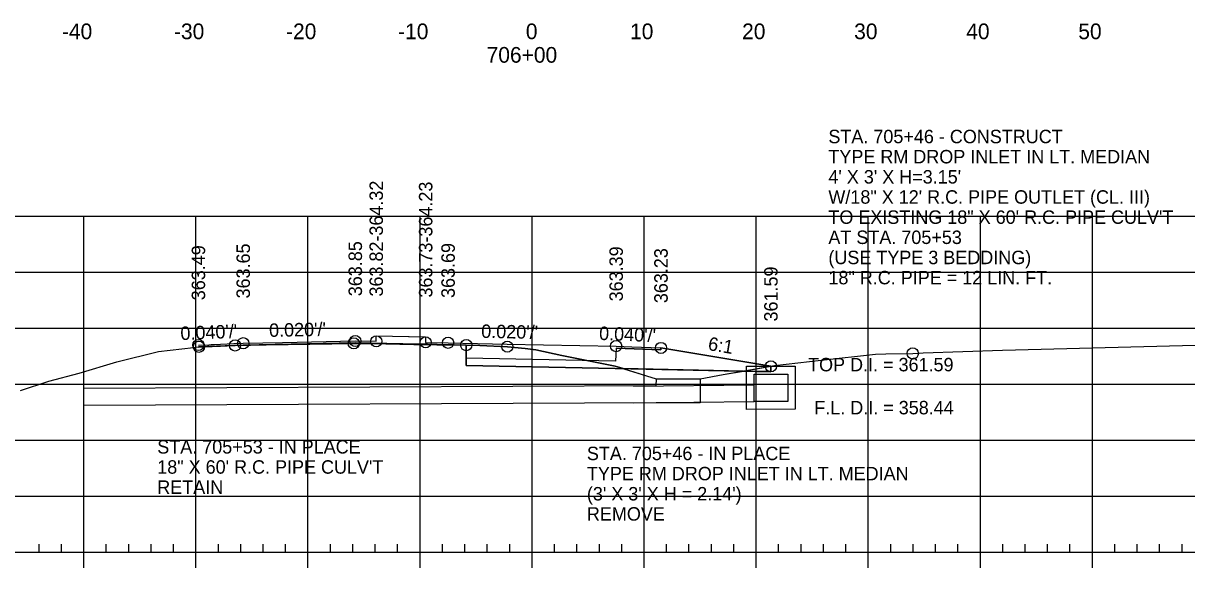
# Model space of a CAD drawing. Extents: x 1359801 to 1362404, y 372415 to 374228.
# Drawn here: x 1361158.3 to 1361262.1, y 373056.5 to 373105.1 of the extents above; entities that cross this region are included whole.
import ezdxf

# ---------------------------------------------------------------- set-up
doc = ezdxf.new("R2010")
doc.units = 0
for name, color, linetype in [('Default', 7, 'Continuous'), ('S_DRG_PT_SYM', 7, 'Continuous'), ('S_ELECTRIC_UTILITIES_ANNOT', 7, 'Continuous'), ('S_IRON_PIN', 7, 'Continuous'), ('S_MAILBOX', 7, 'Continuous'), ('S_PRIMARY_CTL', 7, 'Continuous'), ('S_SANITARY_SEWER', 7, 'Continuous'), ('S_SHOULDER', 7, 'Continuous'), ('S_UNDERGROUND_CABLE', 7, 'Continuous'), ('S_UTILITY_POLE_ANNOT', 7, 'Continuous'), ('S_WATER_UTILITIES', 7, 'Continuous')]:
    doc.layers.add(name, color=color, linetype=linetype)

msp = doc.modelspace()

# ---------------------------------------------------------------- linework, layer by layer
at = {"layer": 'Default'}
msp.add_lwpolyline([(1361189.8, 373076.74), (1361189.8, 373077.24), (1361194.21, 373077.15), (1361194.21, 373076.65)], dxfattribs=at)
at = {"layer": 'S_DRG_PT_SYM'}
msp.add_lwpolyline([(1361158.04, 373072.36), (1361160.58, 373073.17), (1361163.28, 373073.89), (1361166.64, 373074.91), (1361170.37, 373075.84), (1361173.5, 373076.19), (1361173.98, 373076.25), (1361174.42, 373076.27), (1361177.2, 373076.37), (1361179.98, 373076.42), (1361187.8, 373076.56), (1361190.67, 373076.51), (1361197.83, 373076.4), (1361199.03, 373076.36), (1361201.5, 373076.26), (1361203.08, 373076.1), (1361204.03, 373075.99), (1361206.36, 373075.46), (1361211.11, 373074.53), (1361213.91, 373073.66), (1361214.77, 373073.4), (1361216.52, 373073.4), (1361218.7, 373073.4), (1361220.77, 373073.77), (1361225.34, 373074.57), (1361229.5, 373075.05), (1361234.35, 373075.6), (1361235.29, 373075.62), (1361237.68, 373075.66), (1361238.61, 373075.7), (1361245.68, 373075.94), (1361270.92, 373076.6)], dxfattribs=at)
at = {"layer": 'S_ELECTRIC_UTILITIES_ANNOT'}
for p, q in [((1361177.93, 373076.41), (1361177.2, 373076.38)), ((1361177.2, 373076.38), (1361177.2, 373076.37)), ((1361211.11, 373074.53), (1361206.36, 373075.46)), ((1361222.57, 373074.08), (1361222.57, 373074.08))]:
    msp.add_line(p, q, dxfattribs=at)
for points in [[(1361177.2, 373076.37), (1361179.98, 373076.42), (1361187.8, 373076.56), (1361190.67, 373076.51), (1361193.15, 373076.47), (1361194.38, 373076.46), (1361194.94, 373076.45), (1361195.21, 373076.44), (1361196.64, 373076.42), (1361197.83, 373076.4), (1361197.83, 373076.41)], [(1361197.83, 373076.41), (1361196.6, 373076.43), (1361195.24, 373076.46), (1361194.8, 373076.47), (1361194.38, 373076.48), (1361193.16, 373076.5), (1361187.93, 373076.61), (1361177.93, 373076.41)], [(1361206.36, 373075.46), (1361204.03, 373075.99), (1361203.08, 373076.1), (1361201.5, 373076.26), (1361199.03, 373076.36), (1361197.83, 373076.4)], [(1361197.83, 373076.4), (1361197.83, 373074.58), (1361211.85, 373074.3), (1361211.11, 373074.53)], [(1361222.57, 373074.08), (1361211.85, 373074.3), (1361211.85, 373074.3)], [(1361211.85, 373074.3), (1361211.85, 373074.3), (1361213.91, 373073.66), (1361214.77, 373073.4), (1361216.52, 373073.4), (1361218.7, 373073.4), (1361220.77, 373073.77), (1361222.57, 373074.08), (1361222.57, 373074.08)], [(1361222.57, 373074.08), (1361222.57, 373074.08), (1361222.57, 373074.08)]]:
    msp.add_lwpolyline(points, dxfattribs=at)
msp.add_lwpolyline([(1361222.57, 373074.08), (1361225.02, 373074.51), (1361225.02, 373074.04)], close=True, dxfattribs=at)
at = {"layer": 'S_MAILBOX'}
for p, q in [((1361058.71, 373087.92), (1361348.71, 373087.92)), ((1361163.71, 373057.92), (1361163.71, 373087.92)), ((1361173.71, 373057.92), (1361173.71, 373087.92)), ((1361183.71, 373057.92), (1361183.71, 373087.92)), ((1361193.71, 373057.92), (1361193.71, 373087.92)), ((1361203.71, 373057.92), (1361203.71, 373087.92)), ((1361213.71, 373057.92), (1361213.71, 373087.92)), ((1361223.71, 373057.92), (1361223.71, 373087.92)), ((1361233.71, 373057.92), (1361233.71, 373087.92)), ((1361243.71, 373057.92), (1361243.71, 373087.92)), ((1361253.71, 373057.92), (1361253.71, 373087.92)), ((1361058.71, 373082.92), (1361348.71, 373082.92)), ((1361058.71, 373077.92), (1361348.71, 373077.92)), ((1361058.71, 373072.92), (1361348.71, 373072.92)), ((1361058.71, 373067.92), (1361348.71, 373067.92)), ((1361058.71, 373062.92), (1361348.71, 373062.92)), ((1361058.71, 373057.92), (1361348.71, 373057.92))]:
    msp.add_line(p, q, dxfattribs=at)
at = {"layer": 'S_SANITARY_SEWER'}
msp.add_lwpolyline([(1361173.93, 373076.39), (1361174.86, 373076.44), (1361175.06, 373076.45), (1361175.15, 373076.45), (1361175.36, 373076.47), (1361175.9, 373076.49), (1361177.09, 373076.54), (1361177.93, 373076.57), (1361181.43, 373076.64), (1361187.93, 373076.77), (1361189.8, 373076.74), (1361189.8, 373077.24), (1361192.67, 373077.18), (1361194.21, 373077.15), (1361194.21, 373076.65), (1361196.21, 373076.61), (1361201.48, 373076.5), (1361211.21, 373076.31), (1361212.62, 373076.25), (1361215.21, 373076.15), (1361218.61, 373075.58), (1361224.89, 373074.54), (1361224.96, 373074.52), (1361225.02, 373074.51)], dxfattribs=at)
at = {"layer": 'S_SHOULDER'}
for p, q in [((1361173.94, 373076.22), (1361174.87, 373076.27)), ((1361174.87, 373076.27), (1361175.07, 373076.28)), ((1361175.07, 373076.28), (1361175.16, 373076.28)), ((1361175.16, 373076.28), (1361175.37, 373076.3)), ((1361175.37, 373076.3), (1361175.91, 373076.32)), ((1361175.91, 373076.32), (1361177.09, 373076.37)), ((1361211.21, 373076.14), (1361211.21, 373076.14)), ((1361211.21, 373076.14), (1361215.19, 373075.98)), ((1361215.19, 373075.98), (1361211.21, 373076.14)), ((1361211.21, 373076.14), (1361211.21, 373076.14)), ((1361225.02, 373074.51), (1361225.02, 373074.51)), ((1361225.02, 373074.51), (1361225.02, 373074.51))]:
    msp.add_line(p, q, dxfattribs=at)
for points in [[(1361211.21, 373076.14), (1361211.14, 373074.98), (1361197.83, 373075.25)], [(1361215.19, 373075.98), (1361215.21, 373076.15), (1361225.02, 373074.51)], [(1361225.02, 373074.51), (1361215.21, 373076.15), (1361215.19, 373075.98)], [(1361197.83, 373075.25), (1361197.83, 373074.58), (1361211.11, 373074.31), (1361225.02, 373074.03), (1361225.02, 373074.51)]]:
    msp.add_lwpolyline(points, dxfattribs=at)
for centre in [(1361177.93, 373076.57), (1361187.93, 373076.77), (1361189.8, 373076.74), (1361194.21, 373076.65), (1361196.21, 373076.61), (1361173.93, 373076.41), (1361173.98, 373076.25), (1361177.2, 373076.37), (1361187.8, 373076.56), (1361197.83, 373076.4), (1361201.5, 373076.26), (1361211.21, 373076.31), (1361215.21, 373076.15), (1361237.68, 373075.66), (1361225.02, 373074.51)]:
    msp.add_circle(centre, 0.5, dxfattribs=at)
at = {"layer": 'S_UNDERGROUND_CABLE'}
msp.add_line((1361225.02, 373074.51), (1361225.02, 373074.04), dxfattribs=at)
msp.add_lwpolyline([(1361225.02, 373074.03), (1361211.11, 373074.31), (1361197.83, 373074.58), (1361197.83, 373076.41), (1361187.93, 373076.61), (1361177.93, 373076.41), (1361173.93, 373076.25)], dxfattribs=at)
at = {"layer": 'S_UTILITY_POLE_ANNOT'}
for p, q in [((1361212.75, 373072.75), (1361223.51, 373072.86)), ((1361214.77, 373071.26), (1361163.71, 373071.02)), ((1361212.76, 373071.25), (1361223.52, 373071.36))]:
    msp.add_line(p, q, dxfattribs=at)
for points in [[(1361222.85, 373074.51), (1361227.19, 373074.51), (1361227.19, 373070.68), (1361227.19, 373070.68), (1361222.85, 373070.64)], [(1361223.52, 373073.81), (1361226.52, 373073.81), (1361226.52, 373071.36), (1361223.52, 373071.36)]]:
    msp.add_lwpolyline(points, close=True, dxfattribs=at)
for points in [[(1361214.77, 373073.4), (1361214.76, 373072.76), (1361163.7, 373072.52)], [(1361218.7, 373073.4), (1361218.7, 373071.26), (1361214.77, 373071.26)]]:
    msp.add_lwpolyline(points, dxfattribs=at)
at = {"layer": 'S_WATER_UTILITIES'}
for p, q in [((1361159.71, 373057.92), (1361159.71, 373058.62)), ((1361161.71, 373057.92), (1361161.71, 373058.62)), ((1361165.71, 373057.92), (1361165.71, 373058.62)), ((1361167.71, 373057.92), (1361167.71, 373058.62)), ((1361169.71, 373057.92), (1361169.71, 373058.62)), ((1361171.71, 373057.92), (1361171.71, 373058.62)), ((1361175.71, 373057.92), (1361175.71, 373058.62)), ((1361177.71, 373057.92), (1361177.71, 373058.62)), ((1361179.71, 373057.92), (1361179.71, 373058.62)), ((1361181.71, 373057.92), (1361181.71, 373058.62)), ((1361185.71, 373057.92), (1361185.71, 373058.62)), ((1361187.71, 373057.92), (1361187.71, 373058.62)), ((1361189.71, 373057.92), (1361189.71, 373058.62)), ((1361191.71, 373057.92), (1361191.71, 373058.62)), ((1361195.71, 373057.92), (1361195.71, 373058.62)), ((1361197.71, 373057.92), (1361197.71, 373058.62)), ((1361199.71, 373057.92), (1361199.71, 373058.62)), ((1361201.71, 373057.92), (1361201.71, 373058.62)), ((1361205.71, 373057.92), (1361205.71, 373058.62)), ((1361207.71, 373057.92), (1361207.71, 373058.62)), ((1361209.71, 373057.92), (1361209.71, 373058.62)), ((1361211.71, 373057.92), (1361211.71, 373058.62)), ((1361215.71, 373057.92), (1361215.71, 373058.62)), ((1361217.71, 373057.92), (1361217.71, 373058.62)), ((1361219.71, 373057.92), (1361219.71, 373058.62)), ((1361221.71, 373057.92), (1361221.71, 373058.62)), ((1361225.71, 373057.92), (1361225.71, 373058.62)), ((1361227.71, 373057.92), (1361227.71, 373058.62)), ((1361229.71, 373057.92), (1361229.71, 373058.62)), ((1361231.71, 373057.92), (1361231.71, 373058.62)), ((1361235.71, 373057.92), (1361235.71, 373058.62)), ((1361237.71, 373057.92), (1361237.71, 373058.62)), ((1361239.71, 373057.92), (1361239.71, 373058.62)), ((1361241.71, 373057.92), (1361241.71, 373058.62)), ((1361245.71, 373057.92), (1361245.71, 373058.62)), ((1361247.71, 373057.92), (1361247.71, 373058.62)), ((1361249.71, 373057.92), (1361249.71, 373058.62)), ((1361251.71, 373057.92), (1361251.71, 373058.62)), ((1361255.71, 373057.92), (1361255.71, 373058.62)), ((1361257.71, 373057.92), (1361257.71, 373058.62)), ((1361259.71, 373057.92), (1361259.71, 373058.62)), ((1361261.71, 373057.92), (1361261.71, 373058.62)), ((1361058.71, 373057.92), (1361348.71, 373057.92)), ((1361163.71, 373056.52), (1361163.71, 373057.92)), ((1361173.71, 373056.52), (1361173.71, 373057.92)), ((1361183.71, 373056.52), (1361183.71, 373057.92)), ((1361193.71, 373056.52), (1361193.71, 373057.92)), ((1361203.71, 373056.52), (1361203.71, 373057.92)), ((1361213.71, 373056.52), (1361213.71, 373057.92)), ((1361223.71, 373056.52), (1361223.71, 373057.92)), ((1361233.71, 373056.52), (1361233.71, 373057.92)), ((1361243.71, 373056.52), (1361243.71, 373057.92)), ((1361253.71, 373056.52), (1361253.71, 373057.92))]:
    msp.add_line(p, q, dxfattribs=at)

# ---------------------------------------------------------------- texts
at = {"layer": 'S_IRON_PIN'}
for s, rotation, p in [('363.82-364.32', 90, (1361190.4, 373080.74)), ('363.73-364.23', 90, (1361194.81, 373080.65)), ('363.65', 90, (1361178.53, 373080.57)), ('363.85', 90, (1361188.53, 373080.77)), ('363.69', 90, (1361196.81, 373080.61)), ('363.49', 90, (1361174.53, 373080.41)), ('363.39', 90, (1361211.81, 373080.31)), ('363.23', 90, (1361215.81, 373080.15)), ('361.59', 90, (1361225.62, 373078.51)), ("0.040'/'", 2.2908, (1361172.35, 373076.85)), ("0.020'/'", 1.146, (1361180.25, 373077.13)), ("0.020'/'", 358.8544, (1361199.16, 373077.05)), ("0.040'/'", 357.7098, (1361209.67, 373076.87)), ('6:1', 350.5371, (1361219.35, 373075.97))]:
    msp.add_text(s, height=1.2, rotation=rotation, dxfattribs=at).set_placement(p)
at = {"layer": 'S_PRIMARY_CTL'}
for s, p in [('-40', (1361161.75, 373103.72)), ('-30', (1361171.75, 373103.72)), ('-20', (1361181.75, 373103.72)), ('-10', (1361191.75, 373103.72)), ('0', (1361203.15, 373103.72)), ('10', (1361212.45, 373103.72)), ('20', (1361222.45, 373103.72)), ('30', (1361232.45, 373103.72)), ('40', (1361242.45, 373103.72)), ('50', (1361252.45, 373103.72)), ('706+00', (1361199.65, 373101.62))]:
    msp.add_text(s, height=1.4, dxfattribs=at).set_placement(p)
at = {"layer": 'S_SHOULDER'}
for p in [(1361245.63, 373075.89), (1361214.73, 373073.35), (1361218.66, 373073.35)]:
    msp.add_text('+', height=0.1, dxfattribs=at).set_placement(p)
at = {"layer": 'S_UTILITY_POLE_ANNOT'}
for s, p in [('STA. 705+46 - CONSTRUCT', (1361230.15, 373094.43)), ('TYPE RM DROP INLET IN LT. MEDIAN', (1361230.15, 373092.63)), ("4' X 3' X H=3.15'", (1361230.15, 373090.83)), ('W/18" X 12\' R.C. PIPE OUTLET (CL. III)', (1361230.15, 373089.03)), ('TO EXISTING 18" X 60\' R.C. PIPE CULV\'T ', (1361230.15, 373087.23)), ('AT STA. 705+53', (1361230.15, 373085.43)), ('(USE TYPE 3 BEDDING)', (1361230.15, 373083.63)), ('18" R.C. PIPE = 12 LIN. FT.', (1361230.15, 373081.83)), ('TOP D.I. = 361.59', (1361228.34, 373074.06)), ('F.L. D.I. = 358.44', (1361228.89, 373070.22)), ('STA. 705+53 - IN PLACE', (1361170.26, 373066.72)), ('STA. 705+46 - IN PLACE', (1361208.6, 373066.13)), ('18" X 60\' R.C. PIPE CULV\'T', (1361170.26, 373064.92)), ('TYPE RM DROP INLET IN LT. MEDIAN', (1361208.6, 373064.33)), ('RETAIN ', (1361170.26, 373063.12)), ("(3' X 3' X H = 2.14')", (1361208.6, 373062.53)), ('REMOVE', (1361208.6, 373060.73))]:
    msp.add_text(s, height=1.2, dxfattribs=at).set_placement(p)

doc.saveas('drawing.dxf')
